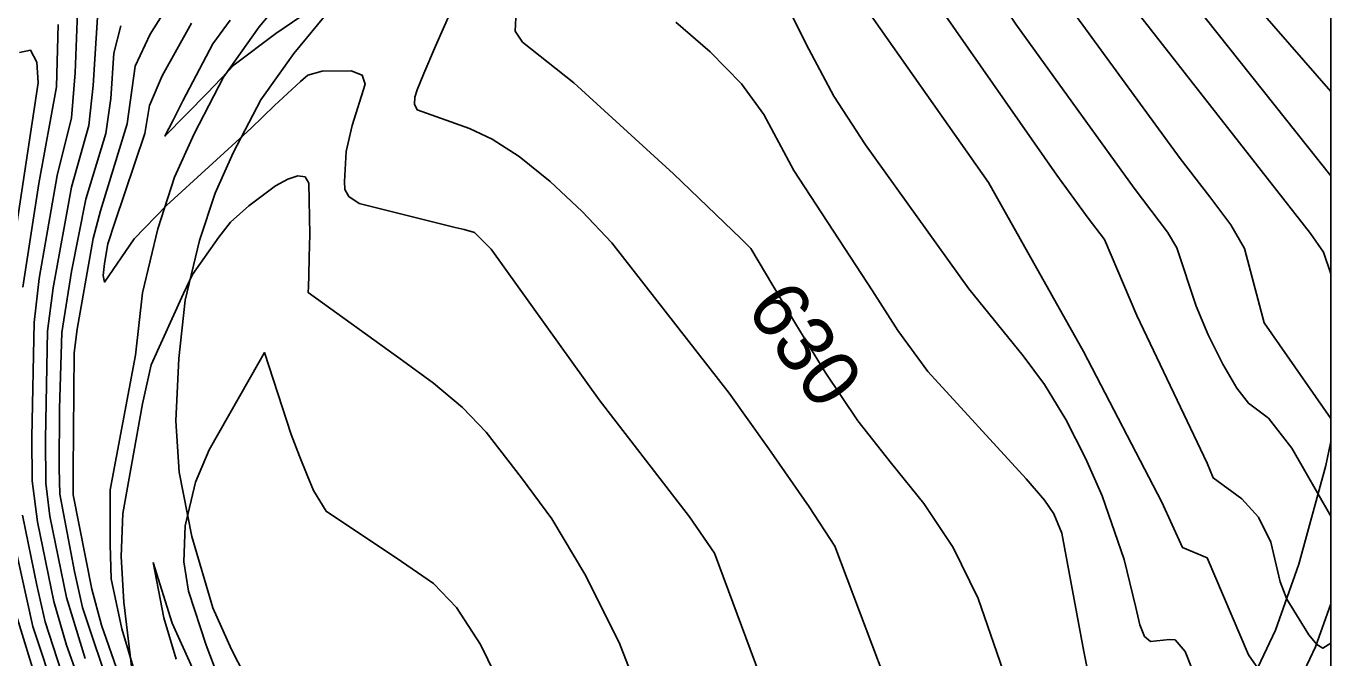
# Model space of a CAD drawing. Extents: x 79600 to 91800, y 75600 to 84400.
# Drawn here: x 89544.2 to 90000, y 80656.3 to 80876.9 of the extents above; entities that cross this region are included whole.
import ezdxf

# ---------------------------------------------------------------- set-up
doc = ezdxf.new("R2010")
doc.units = 0
for name, color, linetype in [('084-090$0$GRID', 7, 'Continuous'), ('084-090$0$INDEX', 7, 'Continuous'), ('084-090$0$INDXLBL', 7, 'Continuous'), ('084-090$0$INTER', 7, 'Continuous'), ('084-090$0$INTERSTATE', 7, 'Continuous')]:
    doc.layers.add(name, color=color, linetype=linetype)

msp = doc.modelspace()

# ---------------------------------------------------------------- linework, layer by layer
at = {"layer": '084-090$0$GRID'}
msp.add_line((90000, 84000), (90000, 80000), dxfattribs=at)
at = {"layer": '084-090$0$INDEX'}
for points in [[(90000, 81002.97), (89967.84, 80989.97), (89958.25, 80985.93), (89938.96, 80975.41), (89911.71, 80954.22), (89897.11, 80944.63), (89889.87, 80939.59), (89882.17, 80933.12), (89875.05, 80926.05), (89869.9, 80919.63), (89867.86, 80914.57), (89869.07, 80909.41), (89889.99, 80877.61), (89931.28, 80820.3), (89942.95, 80804.99), (89946.18, 80799.55), (89952.98, 80779.15), (89957.17, 80769.16), (89962.21, 80758.92), (89967.14, 80750.46), (89971.19, 80745.25), (89978.19, 80740.04), (89986.31, 80729.53), (90000, 80705.87)], [(89569.35, 80881.93), (89567.68, 80856.22), (89566.12, 80842.17), (89560.09, 80820.63), (89553.73, 80785.58), (89551.74, 80770.37), (89551.07, 80732.77), (89551.15, 80717.36), (89552.52, 80705.81), (89558.36, 80677.45), (89564.83, 80656.08)], [(89715.29, 80879.79), (89715.03, 80875.12), (89717.62, 80871.36), (89735.57, 80857.11), (89770.38, 80825.34), (89794, 80802.66), (89797.43, 80799.22), (89813.15, 80772.83), (89823.32, 80756.05), (89834.79, 80739.07), (89846.5, 80724.2), (89857.77, 80710.18), (89868.02, 80694.88), (89876.75, 80677.01), (89888.8, 80642.35)]]:
    msp.add_lwpolyline(points, dxfattribs=at)
at = {"layer": '084-090$0$INTER'}
for points in [[(90000, 80646.79), (89990.64, 80637.95), (89982.71, 80640.84), (89971.19, 80657.4), (89956.78, 80691.24), (89948.13, 80694.84), (89940.93, 80710.68), (89913.56, 80763.25), (89880.42, 80822.29), (89832.88, 80889.98), (89813.43, 80907.98), (89822.79, 80919.51), (89851.61, 80945.43), (89915.72, 80988.63), (89975.57, 81012.15), (89999.65, 81021.82)], [(90000, 80993.64), (89968.85, 80980.65), (89951.35, 80972.36), (89941.28, 80965.68), (89895.74, 80928.42), (89893.02, 80925.99), (89890.79, 80922.76), (89889.83, 80918.57), (89890.66, 80913.44), (89892.67, 80908.06), (89897.28, 80899.31), (89947.32, 80830.72), (89957.68, 80817.35), (89964.99, 80807.55), (89969.87, 80799.32), (89976.68, 80773.35), (90000, 80739.92)], [(90000, 80985.6), (89993.11, 80981.19), (89969.06, 80971.05), (89954.55, 80963.95), (89945.29, 80957.5), (89933.99, 80948.11), (89922.75, 80937.24), (89914.28, 80926.85), (89910.54, 80918.52), (89910.45, 80912.24), (89912.18, 80907.66), (89992.84, 80804.46), (89997.39, 80797.95), (90000, 80790.43)], [(90000, 80977.57), (89985.15, 80968.19), (89969.28, 80961.44), (89958.4, 80956.12), (89951.45, 80951.28), (89934.54, 80936.09), (89928.19, 80928.3), (89925.44, 80922), (89925.75, 80916.94), (89931.51, 80908.22), (89948.43, 80889.6), (90000, 80824.65)], [(90000, 80969.53), (89987.17, 80960.83), (89969.49, 80951.84), (89962.24, 80948.29), (89951.96, 80940.38), (89946.34, 80934.94), (89942.11, 80929.75), (89940.35, 80925.48), (89941.05, 80921.64), (90000, 80854.1)], [(89842.36, 80913.72), (89904.3, 80824.86), (89915.23, 80809.88), (89920.92, 80802.43), (89932.25, 80775.9), (89956.82, 80724.29), (89958.91, 80719.15), (89968.93, 80711.85), (89974.69, 80705.41), (89979.07, 80696.68), (89982.32, 80682.9), (89984.66, 80676.8), (89992.25, 80664.37), (89995.07, 80660.95), (89997.16, 80659.69), (90000, 80661.51)], [(89804.83, 80894.42), (89817.67, 80868.86), (89826.39, 80852.46), (89837.44, 80835.49), (89873.55, 80785.21), (89892.55, 80761.8), (89899.99, 80751.79), (89907.41, 80739.56), (89914.3, 80726.12), (89920.15, 80712.89), (89927.8, 80690.63), (89931.81, 80673.93), (89933.3, 80667.88), (89934.94, 80663.84), (89936.99, 80662.01), (89943.67, 80662.72), (89945.55, 80662.6), (89949.14, 80658.62), (89954.27, 80645.62)], [(89562.49, 80888), (89561.44, 80860.55), (89560.12, 80844.88), (89555.04, 80824.74), (89548.84, 80788.81), (89547.06, 80773.43), (89546.25, 80733.36), (89546.41, 80718.14), (89548.17, 80703.82), (89553.94, 80676.04), (89558.33, 80660.72), (89568, 80633.82)], [(89594.53, 80885.11), (89587.54, 80874.09), (89582.4, 80862.9), (89579.55, 80842.74), (89570.18, 80812.41), (89567.62, 80802.75), (89562.14, 80771.11), (89561.01, 80762.81), (89560.64, 80721.61), (89560.65, 80713.31), (89567.2, 80680.28), (89570.61, 80667.81), (89579.99, 80640.73)], [(89615.47, 80878.94), (89609.49, 80870.77), (89599, 80850.81), (89595.46, 80843.86), (89592.75, 80838.53), (89607.57, 80853.63), (89616.92, 80863.34), (89631.42, 80874.33), (89646.35, 80884.46)], [(89692.56, 80882.01), (89687.29, 80869.92), (89683.15, 80860.36), (89680.79, 80854.67), (89680.01, 80852.1), (89679.86, 80849.68), (89680.82, 80847.66), (89699.07, 80841.13), (89707.03, 80837.41), (89716.46, 80831.41), (89727.26, 80822.7), (89738.44, 80812.21), (89748.8, 80801.25), (89789.77, 80748.7), (89803.63, 80729.37), (89817.71, 80709.1), (89826.75, 80695.35), (89848.25, 80638.31)], [(89771.14, 80878.33), (89783.23, 80867.96), (89794.15, 80856.77), (89801.89, 80846.05), (89812.35, 80826.45), (89839.86, 80784.45), (89848.76, 80770.65), (89859.24, 80756.28), (89893.59, 80718.79), (89899.91, 80711.45), (89903.25, 80706.57), (89906.04, 80699.9), (89913.65, 80658.52), (89916.1, 80646.25)], [(89555.49, 80877.42), (89554.81, 80855.69), (89548.66, 80821.94), (89543.09, 80785.81)], [(89577.37, 80876.97), (89574.93, 80867.45), (89573.9, 80851.67), (89572.13, 80839.45), (89565.13, 80816.52), (89560.13, 80791.2), (89556.68, 80769.94), (89555.96, 80743.23), (89555.85, 80722.57), (89555.98, 80713.48), (89561.19, 80686.52), (89563.89, 80673.9), (89574.34, 80642.97)], [(89602.01, 80877.94), (89591.8, 80859.55), (89587.3, 80849.14), (89585.73, 80839.47), (89575.22, 80808.3), (89572.84, 80800.89), (89571.65, 80794.03), (89571.21, 80789.84), (89571.6, 80787.54), (89582, 80802.62), (89593.34, 80814.27), (89622.89, 80841.31), (89631.03, 80849.17), (89640.09, 80857.62), (89642.65, 80859.8), (89647.66, 80861.18), (89657.78, 80861.3), (89661.66, 80859.83), (89662.72, 80856.63), (89658.14, 80842.22), (89656.05, 80833.18), (89655.45, 80822.67), (89655.61, 80819.91), (89656.92, 80817.39), (89660.54, 80815), (89694.15, 80806.55), (89697.26, 80805.89), (89700.84, 80804.8), (89706.67, 80799.02), (89744.38, 80746.43), (89776.02, 80705.57), (89784.64, 80692.88), (89802.03, 80646.24)], [(89541.9, 80867.7), (89545.84, 80868.48), (89547.94, 80864.34), (89548.49, 80857.15), (89540.03, 80801.7)], [(89581.82, 80646.58), (89578.36, 80675.76), (89577.51, 80691.75), (89578.04, 80706.79), (89584.89, 80745.03), (89587.91, 80758.67), (89599.23, 80783.5), (89602.32, 80790.22), (89611.51, 80803.18), (89615.62, 80808.41), (89621.99, 80814.2), (89631.36, 80821.11), (89635.65, 80823.51), (89639.16, 80824.67), (89641.67, 80824.26), (89643.02, 80822.04), (89643.34, 80804.21), (89643.15, 80796.28), (89642.97, 80789.81), (89642.85, 80786.04), (89642.79, 80783.85), (89675.68, 80760.2), (89686.59, 80752.2), (89696.7, 80743.73), (89704.95, 80735.18), (89717.29, 80719.2), (89727.83, 80704.9), (89739.46, 80685.55), (89751.34, 80661.66), (89771.37, 80610.11)], [(89612.66, 80646.3), (89607.16, 80660.81), (89601.01, 80679.66), (89599.34, 80689.85), (89599.84, 80702.41), (89603.42, 80717.66), (89608.18, 80728.97), (89625.54, 80759.45), (89627.47, 80762.9), (89636.79, 80734.35), (89639.69, 80726.73), (89642.39, 80720.09), (89644.69, 80714.74), (89649.08, 80707.51), (89675.4, 80689.99), (89686.51, 80682.36), (89694.61, 80673.95), (89702.97, 80660.97), (89725.69, 80614.54)], [(89543.02, 80706.12), (89547.94, 80681.71), (89550.96, 80668.91), (89556.53, 80651.65)], [(89540.61, 80694.15), (89546.64, 80667.25), (89554.85, 80642.44)], [(89540.68, 80671.79), (89548.22, 80647.21)]]:
    msp.add_lwpolyline(points, dxfattribs=at)
at = {"layer": '084-090$0$INTERSTATE'}
for points in [[(89996.2, 81039.54), (89954.73, 81025.64), (89890.25, 81005.21), (89857.54, 80994.96), (89822.21, 80983.39), (89798.47, 80974.95), (89773.97, 80967.01), (89747.16, 80957.74), (89713.03, 80943.33), (89697.33, 80935.8), (89681.04, 80926.55), (89665.77, 80916.56), (89651.51, 80904.64), (89639.42, 80893.11), (89625.7, 80876.61), (89613.25, 80859.09), (89602.94, 80839.3), (89596.09, 80824.12), (89590.23, 80806.14), (89584.87, 80783.82), (89582.45, 80762.02), (89573.58, 80715.01), (89573.58, 80695.92), (89573.98, 80683.88)], [(89650.5, 80882.75), (89637.71, 80867.37), (89626.19, 80851.17), (89616.57, 80832.68), (89610.23, 80818.64), (89604.81, 80802.02), (89599.81, 80781.2), (89597.55, 80760.83), (89596.55, 80739.15), (89597.7, 80721.13), (89602.16, 80698.66), (89609.46, 80673.84), (89615.97, 80659.27), (89622.52, 80646.63)], [(89971.44, 80646.53), (89980.6, 80665.99), (89988.85, 80689), (89998.26, 80723.56), (90000, 80731.83)], [(89588.61, 80689.65), (89592.37, 80670.27), (89596.63, 80655.89)], [(89588.61, 80689.65), (89595.28, 80668.46), (89602.33, 80652.7)], [(89573.98, 80683.88), (89577.68, 80666.53), (89582.32, 80650.9)], [(89984.76, 80639.27), (89994.61, 80660.2), (90000, 80675.23)]]:
    msp.add_lwpolyline(points, dxfattribs=at)

# ---------------------------------------------------------------- texts
at = {"layer": '084-090$0$INDXLBL'}
msp.add_text('630', height=20, rotation=305.5484, dxfattribs=at).set_placement((89795.34, 80778.27))

doc.saveas('drawing.dxf')
